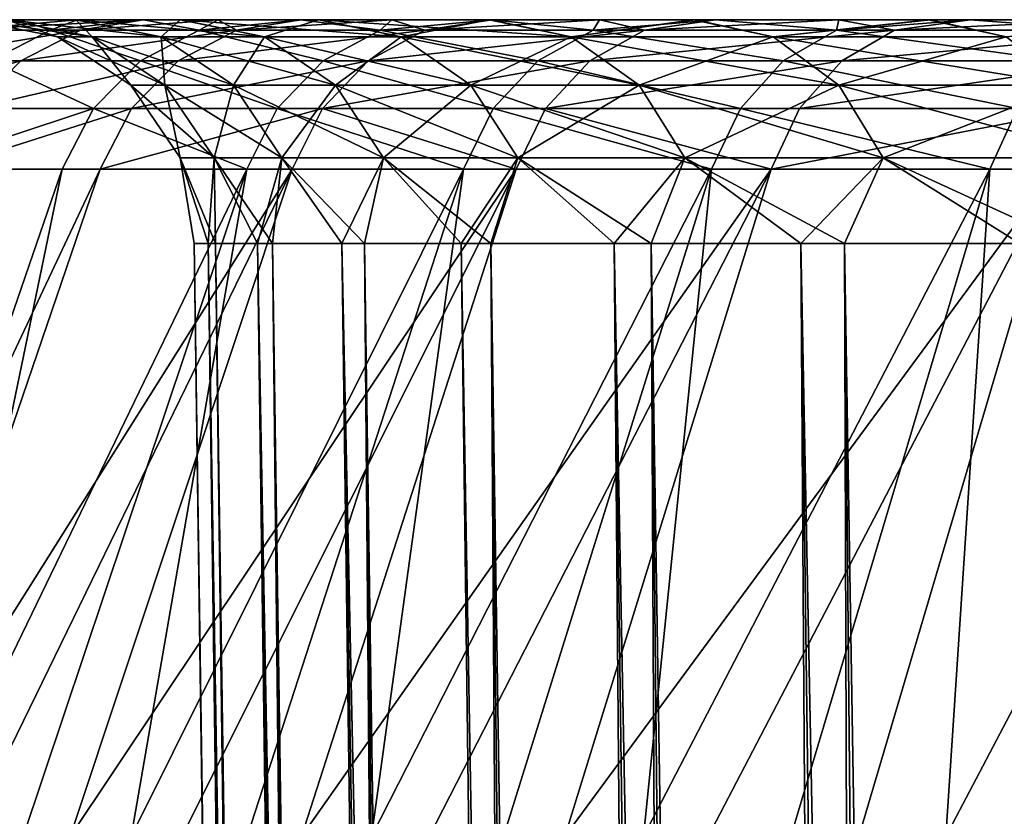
# Model space of a CAD drawing. Header units: millimetres. Extents: x -39.5 to 39.5, y -2 to 94.9.
# Tile 654 of 656: x -15.8 to -13.6, y 93.1 to 94.9. Entities that reach past the tile are written whole.
import ezdxf

# ---------------------------------------------------------------- set-up
doc = ezdxf.new("R2010")
doc.units = ezdxf.units.MM
doc.header["$LTSCALE"] = 65.185185
for name, color, linetype in [('15', 7, 'CONTINUOUS'), ('32', 7, 'CONTINUOUS'), ('35', 7, 'CONTINUOUS'), ('7', 7, 'CONTINUOUS'), ('8', 7, 'CONTINUOUS')]:
    doc.layers.add(name, color=color, linetype=linetype)

msp = doc.modelspace()

# ---------------------------------------------------------------- linework, layer by layer
at = {"layer": '15', "color": 7, "linetype": 'Continuous'}
for points in [[(-14.8896, 60.1972, -0.3046), (-14.8686, 60.1972, -0.8482), (-15.3677, 94.3969, 0.1165), (-14.8896, 60.1972, -0.3046)], [(-15.3677, 94.3969, 0.1165), (-14.8686, 60.1972, -0.8482), (-15.3369, 94.3969, -0.9793), (-15.3677, 94.3969, 0.1165)], [(-14.8908, 60.1972, 0.2393), (-14.8896, 60.1972, -0.3046), (-15.3677, 94.3969, 0.1165), (-14.8908, 60.1972, 0.2393)], [(-15.3203, 94.3969, 1.2119), (-14.8908, 60.1972, 0.2393), (-15.3677, 94.3969, 0.1165), (-15.3203, 94.3969, 1.2119)], [(-14.8277, 60.1972, -1.3906), (-14.767, 60.1972, -1.9311), (-15.3369, 94.3969, -0.9793), (-14.8277, 60.1972, -1.3906)], [(-15.3369, 94.3969, -0.9793), (-14.767, 60.1972, -1.9311), (-15.2281, 94.3969, -2.0702), (-15.3369, 94.3969, -0.9793)], [(-14.8686, 60.1972, -0.8482), (-14.8277, 60.1972, -1.3906), (-15.3369, 94.3969, -0.9793), (-14.8686, 60.1972, -0.8482)], [(-14.8721, 60.1972, 0.7829), (-14.8908, 60.1972, 0.2393), (-15.3203, 94.3969, 1.2119), (-14.8721, 60.1972, 0.7829)], [(-14.8336, 60.1972, 1.3255), (-14.8721, 60.1972, 0.7829), (-15.3203, 94.3969, 1.2119), (-14.8336, 60.1972, 1.3255)], [(-15.1949, 94.3969, 2.3009), (-14.8336, 60.1972, 1.3255), (-15.3203, 94.3969, 1.2119), (-15.1949, 94.3969, 2.3009)], [(-14.6867, 60.1972, -2.469), (-14.5867, 60.1972, -3.0035), (-15.2281, 94.3969, -2.0702), (-14.6867, 60.1972, -2.469)], [(-15.2281, 94.3969, -2.0702), (-14.5867, 60.1972, -3.0035), (-15.0418, 94.3969, -3.1502), (-15.2281, 94.3969, -2.0702)], [(-14.767, 60.1972, -1.9311), (-14.6867, 60.1972, -2.469), (-15.2281, 94.3969, -2.0702), (-14.767, 60.1972, -1.9311)], [(-14.7753, 60.1972, 1.8663), (-14.8336, 60.1972, 1.3255), (-15.1949, 94.3969, 2.3009), (-14.7753, 60.1972, 1.8663)], [(-14.6974, 60.1972, 2.4045), (-14.7753, 60.1972, 1.8663), (-15.1949, 94.3969, 2.3009), (-14.6974, 60.1972, 2.4045)], [(-14.9923, 94.3969, 3.3779), (-14.6974, 60.1972, 2.4045), (-15.1949, 94.3969, 2.3009), (-14.9923, 94.3969, 3.3779)], [(-14.4674, 60.1972, -3.5338), (-14.3288, 60.1972, -4.0594), (-15.0418, 94.3969, -3.1502), (-14.4674, 60.1972, -3.5338)], [(-15.0418, 94.3969, -3.1502), (-14.3288, 60.1972, -4.0594), (-14.7792, 94.3969, -4.2138), (-15.0418, 94.3969, -3.1502)], [(-14.5867, 60.1972, -3.0035), (-14.4674, 60.1972, -3.5338), (-15.0418, 94.3969, -3.1502), (-14.5867, 60.1972, -3.0035)], [(-14.5998, 60.1972, 2.9393), (-14.6974, 60.1972, 2.4045), (-14.9923, 94.3969, 3.3779), (-14.5998, 60.1972, 2.9393)], [(-14.4828, 60.1972, 3.4702), (-14.5998, 60.1972, 2.9393), (-14.9923, 94.3969, 3.3779), (-14.4828, 60.1972, 3.4702)], [(-14.7136, 94.3969, 4.4373), (-14.4828, 60.1972, 3.4702), (-14.9923, 94.3969, 3.3779), (-14.7136, 94.3969, 4.4373)], [(-14.3288, 60.1972, -4.0594), (-14.1711, 60.1972, -4.5796), (-14.7792, 94.3969, -4.2138), (-14.3288, 60.1972, -4.0594)], [(-14.7792, 94.3969, -4.2138), (-14.1711, 60.1972, -4.5796), (-14.4414, 94.3969, -5.2559), (-14.7792, 94.3969, -4.2138)], [(-14.3466, 60.1972, 3.9963), (-14.4828, 60.1972, 3.4702), (-14.7136, 94.3969, 4.4373), (-14.3466, 60.1972, 3.9963)], [(-14.1912, 60.1972, 4.517), (-14.3466, 60.1972, 3.9963), (-14.7136, 94.3969, 4.4373), (-14.1912, 60.1972, 4.517)], [(-14.3602, 94.3969, 5.4739), (-14.1912, 60.1972, 4.517), (-14.7136, 94.3969, 4.4373), (-14.3602, 94.3969, 5.4739)], [(-13.9946, 60.1972, -5.0936), (-13.7994, 60.1972, -5.601), (-14.4414, 94.3969, -5.2559), (-13.9946, 60.1972, -5.0936)], [(-14.4414, 94.3969, -5.2559), (-13.7994, 60.1972, -5.601), (-14.0303, 94.3969, -6.2714), (-14.4414, 94.3969, -5.2559)], [(-14.1711, 60.1972, -4.5796), (-13.9946, 60.1972, -5.0936), (-14.4414, 94.3969, -5.2559), (-14.1711, 60.1972, -4.5796)], [(-14.017, 60.1972, 5.0317), (-14.1912, 60.1972, 4.517), (-14.3602, 94.3969, 5.4739), (-14.017, 60.1972, 5.0317)], [(-13.8241, 60.1972, 5.5396), (-14.017, 60.1972, 5.0317), (-14.3602, 94.3969, 5.4739), (-13.8241, 60.1972, 5.5396)], [(-13.934, 94.3969, 6.4825), (-13.8241, 60.1972, 5.5396), (-14.3602, 94.3969, 5.4739), (-13.934, 94.3969, 6.4825)], [(-13.5858, 60.1972, -6.1008), (-13.3541, 60.1972, -6.5925), (-14.0303, 94.3969, -6.2714), (-13.5858, 60.1972, -6.1008)], [(-14.0303, 94.3969, -6.2714), (-13.3541, 60.1972, -6.5925), (-13.5479, 94.3969, -7.255), (-14.0303, 94.3969, -6.2714)], [(-13.7994, 60.1972, -5.601), (-13.5858, 60.1972, -6.1008), (-14.0303, 94.3969, -6.2714), (-13.7994, 60.1972, -5.601)], [(-13.6129, 60.1972, 6.0401), (-13.8241, 60.1972, 5.5396), (-13.934, 94.3969, 6.4825), (-13.6129, 60.1972, 6.0401)], [(-13.3836, 60.1972, 6.5325), (-13.6129, 60.1972, 6.0401), (-13.934, 94.3969, 6.4825), (-13.3836, 60.1972, 6.5325)], [(-13.4372, 94.3969, 7.458), (-13.3836, 60.1972, 6.5325), (-13.934, 94.3969, 6.4825), (-13.4372, 94.3969, 7.458)]]:
    msp.add_3dface(points, dxfattribs=at)
at = {"layer": '32', "color": 7, "linetype": 'Continuous'}
for points in [[(-15.7519, 94.89, 3.3489), (-15.859, 94.89, 2.7986), (-15.9391, 94.8669, 3.1862), (-15.7519, 94.89, 3.3489)], [(-15.6845, 94.8669, 4.2665), (-15.7519, 94.89, 3.3489), (-15.9391, 94.8669, 3.1862), (-15.6845, 94.8669, 4.2665)], [(-15.7522, 94.89, -3.3474), (-15.6255, 94.89, -3.8957), (-15.8889, 94.8669, -3.4277), (-15.7522, 94.89, -3.3474)], [(-15.6255, 94.89, -3.8957), (-15.4796, 94.89, -4.44), (-15.8889, 94.8669, -3.4277), (-15.6255, 94.89, -3.8957)], [(-15.8889, 94.8669, -3.4277), (-15.4796, 94.89, -4.44), (-15.6179, 94.8669, -4.504), (-15.8889, 94.8669, -3.4277)], [(-15.6251, 94.89, 3.897), (-15.7519, 94.89, 3.3489), (-15.6845, 94.8669, 4.2665), (-15.6251, 94.89, 3.897)], [(-15.4793, 94.89, 4.441), (-15.6251, 94.89, 3.897), (-15.6845, 94.8669, 4.2665), (-15.4793, 94.89, 4.441)], [(-15.3568, 94.8669, 5.3269), (-15.4793, 94.89, 4.441), (-15.6845, 94.8669, 4.2665), (-15.3568, 94.8669, 5.3269)], [(-15.4796, 94.89, -4.44), (-15.3152, 94.89, -4.9781), (-15.6179, 94.8669, -4.504), (-15.4796, 94.89, -4.44)], [(-15.6179, 94.8669, -4.504), (-15.3152, 94.89, -4.9781), (-15.2742, 94.8669, -5.5593), (-15.6179, 94.8669, -4.504)], [(-15.3149, 94.89, 4.9789), (-15.4793, 94.89, 4.441), (-15.3568, 94.8669, 5.3269), (-15.3149, 94.89, 4.9789)], [(-15.1326, 94.89, 5.5088), (-15.3149, 94.89, 4.9789), (-15.3568, 94.8669, 5.3269), (-15.1326, 94.89, 5.5088)], [(-14.9575, 94.8669, 6.3625), (-15.1326, 94.89, 5.5088), (-15.3568, 94.8669, 5.3269), (-14.9575, 94.8669, 6.3625)], [(-15.3152, 94.89, -4.9781), (-15.1327, 94.89, -5.5083), (-15.2742, 94.8669, -5.5593), (-15.3152, 94.89, -4.9781)], [(-15.1327, 94.89, -5.5083), (-14.9317, 94.89, -6.0317), (-15.2742, 94.8669, -5.5593), (-15.1327, 94.89, -5.5083)], [(-15.2742, 94.8669, -5.5593), (-14.9317, 94.89, -6.0317), (-14.8592, 94.8669, -6.5887), (-15.2742, 94.8669, -5.5593)], [(-14.9316, 94.89, 6.0319), (-15.1326, 94.89, 5.5088), (-14.9575, 94.8669, 6.3625), (-14.9316, 94.89, 6.0319)], [(-14.7117, 94.89, 6.5496), (-14.9316, 94.89, 6.0319), (-14.9575, 94.8669, 6.3625), (-14.7117, 94.89, 6.5496)], [(-14.4884, 94.8669, 7.3684), (-14.7117, 94.89, 6.5496), (-14.9575, 94.8669, 6.3625), (-14.4884, 94.8669, 7.3684)], [(-14.9317, 94.89, -6.0317), (-14.7117, 94.89, -6.5497), (-14.8592, 94.8669, -6.5887), (-14.9317, 94.89, -6.0317)], [(-14.7117, 94.89, -6.5497), (-14.4736, 94.89, -7.0603), (-14.8592, 94.8669, -6.5887), (-14.7117, 94.89, -6.5497)], [(-14.8592, 94.8669, -6.5887), (-14.4736, 94.89, -7.0603), (-14.3749, 94.8669, -7.5874), (-14.8592, 94.8669, -6.5887)], [(-14.4738, 94.89, 7.0599), (-14.7117, 94.89, 6.5496), (-14.4884, 94.8669, 7.3684), (-14.4738, 94.89, 7.0599)], [(-14.2186, 94.89, 7.5611), (-14.4738, 94.89, 7.0599), (-14.4884, 94.8669, 7.3684), (-14.2186, 94.89, 7.5611)], [(-13.9518, 94.8669, 8.3399), (-14.2186, 94.89, 7.5611), (-14.4884, 94.8669, 7.3684), (-13.9518, 94.8669, 8.3399)], [(-14.4736, 94.89, -7.0603), (-14.2182, 94.89, -7.5618), (-14.3749, 94.8669, -7.5874), (-14.4736, 94.89, -7.0603)], [(-14.2182, 94.89, -7.5618), (-13.9464, 94.89, -8.0524), (-14.3749, 94.8669, -7.5874), (-14.2182, 94.89, -7.5618)], [(-14.3749, 94.8669, -7.5874), (-13.9464, 94.89, -8.0524), (-13.8236, 94.8669, -8.5507), (-14.3749, 94.8669, -7.5874)], [(-13.9469, 94.89, 8.0513), (-14.2186, 94.89, 7.5611), (-13.9518, 94.8669, 8.3399), (-13.9469, 94.89, 8.0513)], [(-13.6581, 94.89, 8.5319), (-13.9469, 94.89, 8.0513), (-13.9518, 94.8669, 8.3399), (-13.6581, 94.89, 8.5319)], [(-13.3501, 94.8669, 9.2726), (-13.6581, 94.89, 8.5319), (-13.9518, 94.8669, 8.3399), (-13.3501, 94.8669, 9.2726)], [(-13.9464, 94.89, -8.0524), (-13.6573, 94.89, -8.5331), (-13.8236, 94.8669, -8.5507), (-13.9464, 94.89, -8.0524)], [(-13.6573, 94.89, -8.5331), (-13.3505, 94.89, -9.0052), (-13.8236, 94.8669, -8.5507), (-13.6573, 94.89, -8.5331)], [(-13.8236, 94.8669, -8.5507), (-13.3505, 94.89, -9.0052), (-13.2079, 94.8669, -9.4741), (-13.8236, 94.8669, -8.5507)], [(-13.3515, 94.89, 9.0038), (-13.6581, 94.89, 8.5319), (-13.3501, 94.8669, 9.2726), (-13.3515, 94.89, 9.0038)], [(-15.8889, 94.8669, -3.4277), (-15.6179, 94.8669, -4.504), (-16.0224, 94.7995, -3.4565), (-15.8889, 94.8669, -3.4277)], [(-16.0224, 94.7995, -3.4565), (-15.6179, 94.8669, -4.504), (-15.7492, 94.7995, -4.5419), (-16.0224, 94.7995, -3.4565)], [(-15.6845, 94.8669, 4.2665), (-15.9391, 94.8669, 3.1862), (-15.8163, 94.7995, 4.3023), (-15.6845, 94.8669, 4.2665)], [(-15.4858, 94.7995, 5.3717), (-15.6845, 94.8669, 4.2665), (-15.8163, 94.7995, 4.3023), (-15.4858, 94.7995, 5.3717)], [(-15.6179, 94.8669, -4.504), (-15.2742, 94.8669, -5.5593), (-15.7492, 94.7995, -4.5419), (-15.6179, 94.8669, -4.504)], [(-15.7492, 94.7995, -4.5419), (-15.2742, 94.8669, -5.5593), (-15.4025, 94.7995, -5.606), (-15.7492, 94.7995, -4.5419)], [(-15.3568, 94.8669, 5.3269), (-15.6845, 94.8669, 4.2665), (-15.4858, 94.7995, 5.3717), (-15.3568, 94.8669, 5.3269)], [(-15.0831, 94.7995, 6.4159), (-15.3568, 94.8669, 5.3269), (-15.4858, 94.7995, 5.3717), (-15.0831, 94.7995, 6.4159)], [(-15.2742, 94.8669, -5.5593), (-14.8592, 94.8669, -6.5887), (-15.4025, 94.7995, -5.606), (-15.2742, 94.8669, -5.5593)], [(-15.4025, 94.7995, -5.606), (-14.8592, 94.8669, -6.5887), (-14.984, 94.7995, -6.6441), (-15.4025, 94.7995, -5.606)], [(-14.9575, 94.8669, 6.3625), (-15.3568, 94.8669, 5.3269), (-15.0831, 94.7995, 6.4159), (-14.9575, 94.8669, 6.3625)], [(-14.6101, 94.7995, 7.4303), (-14.9575, 94.8669, 6.3625), (-15.0831, 94.7995, 6.4159), (-14.6101, 94.7995, 7.4303)], [(-14.8592, 94.8669, -6.5887), (-14.3749, 94.8669, -7.5874), (-14.984, 94.7995, -6.6441), (-14.8592, 94.8669, -6.5887)], [(-14.984, 94.7995, -6.6441), (-14.3749, 94.8669, -7.5874), (-14.4957, 94.7995, -7.6511), (-14.984, 94.7995, -6.6441)], [(-14.4884, 94.8669, 7.3684), (-14.9575, 94.8669, 6.3625), (-14.6101, 94.7995, 7.4303), (-14.4884, 94.8669, 7.3684)], [(-14.069, 94.7995, 8.41), (-14.4884, 94.8669, 7.3684), (-14.6101, 94.7995, 7.4303), (-14.069, 94.7995, 8.41)], [(-14.3749, 94.8669, -7.5874), (-13.8236, 94.8669, -8.5507), (-14.4957, 94.7995, -7.6511), (-14.3749, 94.8669, -7.5874)], [(-14.4957, 94.7995, -7.6511), (-13.8236, 94.8669, -8.5507), (-13.9398, 94.7995, -8.6225), (-14.4957, 94.7995, -7.6511)], [(-13.9518, 94.8669, 8.3399), (-14.4884, 94.8669, 7.3684), (-14.069, 94.7995, 8.41), (-13.9518, 94.8669, 8.3399)], [(-13.4623, 94.7995, 9.3505), (-13.9518, 94.8669, 8.3399), (-14.069, 94.7995, 8.41), (-13.4623, 94.7995, 9.3505)], [(-13.3501, 94.8669, 9.2726), (-13.9518, 94.8669, 8.3399), (-13.4623, 94.7995, 9.3505), (-13.3501, 94.8669, 9.2726)], [(-13.8236, 94.8669, -8.5507), (-13.2079, 94.8669, -9.4741), (-13.9398, 94.7995, -8.6225), (-13.8236, 94.8669, -8.5507)], [(-13.9398, 94.7995, -8.6225), (-13.2079, 94.8669, -9.4741), (-13.3188, 94.7995, -9.5537), (-13.9398, 94.7995, -8.6225)], [(-16.0224, 94.7995, -3.4565), (-15.7492, 94.7995, -4.5419), (-16.1299, 94.6941, -3.4797), (-16.0224, 94.7995, -3.4565)], [(-16.1299, 94.6941, -3.4797), (-15.7492, 94.7995, -4.5419), (-15.8548, 94.6941, -4.5723), (-16.1299, 94.6941, -3.4797)], [(-15.5897, 94.6941, 5.4077), (-15.8163, 94.7995, 4.3023), (-15.9224, 94.6941, 4.3312), (-15.5897, 94.6941, 5.4077)], [(-15.7492, 94.7995, -4.5419), (-15.4025, 94.7995, -5.606), (-15.8548, 94.6941, -4.5723), (-15.7492, 94.7995, -4.5419)], [(-15.8548, 94.6941, -4.5723), (-15.4025, 94.7995, -5.606), (-15.5058, 94.6941, -5.6437), (-15.8548, 94.6941, -4.5723)], [(-15.4858, 94.7995, 5.3717), (-15.8163, 94.7995, 4.3023), (-15.5897, 94.6941, 5.4077), (-15.4858, 94.7995, 5.3717)], [(-15.1843, 94.6941, 6.459), (-15.4858, 94.7995, 5.3717), (-15.5897, 94.6941, 5.4077), (-15.1843, 94.6941, 6.459)], [(-15.4025, 94.7995, -5.606), (-14.984, 94.7995, -6.6441), (-15.5058, 94.6941, -5.6437), (-15.4025, 94.7995, -5.606)], [(-15.5058, 94.6941, -5.6437), (-14.984, 94.7995, -6.6441), (-15.0845, 94.6941, -6.6887), (-15.5058, 94.6941, -5.6437)], [(-15.0831, 94.7995, 6.4159), (-15.4858, 94.7995, 5.3717), (-15.1843, 94.6941, 6.459), (-15.0831, 94.7995, 6.4159)], [(-14.7081, 94.6941, 7.4801), (-15.0831, 94.7995, 6.4159), (-15.1843, 94.6941, 6.459), (-14.7081, 94.6941, 7.4801)], [(-14.984, 94.7995, -6.6441), (-14.4957, 94.7995, -7.6511), (-15.0845, 94.6941, -6.6887), (-14.984, 94.7995, -6.6441)], [(-15.0845, 94.6941, -6.6887), (-14.4957, 94.7995, -7.6511), (-14.5929, 94.6941, -7.7025), (-15.0845, 94.6941, -6.6887)], [(-14.6101, 94.7995, 7.4303), (-15.0831, 94.7995, 6.4159), (-14.7081, 94.6941, 7.4801), (-14.6101, 94.7995, 7.4303)], [(-14.1634, 94.6941, 8.4664), (-14.6101, 94.7995, 7.4303), (-14.7081, 94.6941, 7.4801), (-14.1634, 94.6941, 8.4664)], [(-14.069, 94.7995, 8.41), (-14.6101, 94.7995, 7.4303), (-14.1634, 94.6941, 8.4664), (-14.069, 94.7995, 8.41)], [(-14.4957, 94.7995, -7.6511), (-13.9398, 94.7995, -8.6225), (-14.5929, 94.6941, -7.7025), (-14.4957, 94.7995, -7.6511)], [(-14.5929, 94.6941, -7.7025), (-13.9398, 94.7995, -8.6225), (-14.0333, 94.6941, -8.6804), (-14.5929, 94.6941, -7.7025)], [(-13.5526, 94.6941, 9.4132), (-14.069, 94.7995, 8.41), (-14.1634, 94.6941, 8.4664), (-13.5526, 94.6941, 9.4132)], [(-13.4623, 94.7995, 9.3505), (-14.069, 94.7995, 8.41), (-13.5526, 94.6941, 9.4132), (-13.4623, 94.7995, 9.3505)], [(-13.9398, 94.7995, -8.6225), (-13.3188, 94.7995, -9.5537), (-14.0333, 94.6941, -8.6804), (-13.9398, 94.7995, -8.6225)], [(-14.0333, 94.6941, -8.6804), (-13.3188, 94.7995, -9.5537), (-13.4082, 94.6941, -9.6178), (-14.0333, 94.6941, -8.6804)], [(-15.9925, 94.561, 4.3515), (-15.6585, 94.561, 5.432), (-15.5897, 94.6941, 5.4077), (-15.9925, 94.561, 4.3515)], [(-15.9925, 94.561, 4.3515), (-15.5897, 94.6941, 5.4077), (-15.9224, 94.6941, 4.3312), (-15.9925, 94.561, 4.3515)], [(-15.5744, 94.561, -5.6686), (-15.9249, 94.561, -4.5928), (-15.5058, 94.6941, -5.6437), (-15.5744, 94.561, -5.6686)], [(-15.9249, 94.561, -4.5928), (-15.8548, 94.6941, -4.5723), (-15.5058, 94.6941, -5.6437), (-15.9249, 94.561, -4.5928)], [(-15.6585, 94.561, 5.432), (-15.2516, 94.561, 6.4871), (-15.5897, 94.6941, 5.4077), (-15.6585, 94.561, 5.432)], [(-15.2516, 94.561, 6.4871), (-15.1843, 94.6941, 6.459), (-15.5897, 94.6941, 5.4077), (-15.2516, 94.561, 6.4871)], [(-15.1513, 94.561, -6.7181), (-15.5744, 94.561, -5.6686), (-15.0845, 94.6941, -6.6887), (-15.1513, 94.561, -6.7181)], [(-15.5744, 94.561, -5.6686), (-15.5058, 94.6941, -5.6437), (-15.0845, 94.6941, -6.6887), (-15.5744, 94.561, -5.6686)], [(-15.2516, 94.561, 6.4871), (-14.7738, 94.561, 7.512), (-15.1843, 94.6941, 6.459), (-15.2516, 94.561, 6.4871)], [(-14.7738, 94.561, 7.512), (-14.7081, 94.6941, 7.4801), (-15.1843, 94.6941, 6.459), (-14.7738, 94.561, 7.512)], [(-14.6576, 94.561, -7.7362), (-15.1513, 94.561, -6.7181), (-15.0845, 94.6941, -6.6887), (-14.6576, 94.561, -7.7362)], [(-14.6576, 94.561, -7.7362), (-15.0845, 94.6941, -6.6887), (-14.5929, 94.6941, -7.7025), (-14.6576, 94.561, -7.7362)], [(-14.7738, 94.561, 7.512), (-14.227, 94.561, 8.5022), (-14.7081, 94.6941, 7.4801), (-14.7738, 94.561, 7.512)], [(-14.227, 94.561, 8.5022), (-14.1634, 94.6941, 8.4664), (-14.7081, 94.6941, 7.4801), (-14.227, 94.561, 8.5022)], [(-14.0954, 94.561, -8.7186), (-14.6576, 94.561, -7.7362), (-14.5929, 94.6941, -7.7025), (-14.0954, 94.561, -8.7186)], [(-14.0954, 94.561, -8.7186), (-14.5929, 94.6941, -7.7025), (-14.0333, 94.6941, -8.6804), (-14.0954, 94.561, -8.7186)], [(-14.227, 94.561, 8.5022), (-13.6137, 94.561, 9.4532), (-14.1634, 94.6941, 8.4664), (-14.227, 94.561, 8.5022)], [(-13.6137, 94.561, 9.4532), (-13.5526, 94.6941, 9.4132), (-14.1634, 94.6941, 8.4664), (-13.6137, 94.561, 9.4532)], [(-13.4673, 94.561, -9.6606), (-14.0954, 94.561, -8.7186), (-13.4082, 94.6941, -9.6178), (-13.4673, 94.561, -9.6606)], [(-14.0954, 94.561, -8.7186), (-14.0333, 94.6941, -8.6804), (-13.4082, 94.6941, -9.6178), (-14.0954, 94.561, -8.7186)], [(-13.6137, 94.561, 9.4532), (-12.9368, 94.561, 10.3603), (-13.5526, 94.6941, 9.4132), (-13.6137, 94.561, 9.4532)]]:
    msp.add_3dface(points, dxfattribs=at)
at = {"layer": '35', "color": 7, "linetype": 'Continuous'}
for points in [[(-15.8582, 94.89, -0.5566), (-15.8585, 94.89, 0.5477), (-15.6688, 94.8526, -0.5472), (-15.8582, 94.89, -0.5566)], [(-15.8585, 94.89, 0.5477), (-15.7813, 94.89, 1.654), (-15.6688, 94.8526, 0.5472), (-15.8585, 94.89, 0.5477)], [(-15.6688, 94.8526, -0.5472), (-15.8585, 94.89, 0.5477), (-15.6688, 94.8526, 0.5472), (-15.6688, 94.8526, -0.5472)], [(-15.7804, 94.89, -1.6628), (-15.8582, 94.89, -0.5566), (-15.5925, 94.8526, -1.6388), (-15.7804, 94.89, -1.6628)], [(-15.5925, 94.8526, -1.6388), (-15.8582, 94.89, -0.5566), (-15.6688, 94.8526, -0.5472), (-15.5925, 94.8526, -1.6388)], [(-15.7813, 94.89, 1.654), (-15.6281, 94.89, 2.7494), (-15.5925, 94.8526, 1.6388), (-15.7813, 94.89, 1.654)], [(-15.6688, 94.8526, 0.5472), (-15.7813, 94.89, 1.654), (-15.5925, 94.8526, 1.6388), (-15.6688, 94.8526, 0.5472)], [(-15.6266, 94.89, -2.7581), (-15.7804, 94.89, -1.6628), (-15.4402, 94.8526, -2.7225), (-15.6266, 94.89, -2.7581)], [(-15.4402, 94.8526, -2.7225), (-15.7804, 94.89, -1.6628), (-15.5925, 94.8526, -1.6388), (-15.4402, 94.8526, -2.7225)], [(-15.6281, 94.89, 2.7494), (-15.3984, 94.89, 3.8309), (-15.4402, 94.8526, 2.7225), (-15.6281, 94.89, 2.7494)], [(-15.5925, 94.8526, 1.6388), (-15.6281, 94.89, 2.7494), (-15.4402, 94.8526, 2.7225), (-15.5925, 94.8526, 1.6388)], [(-15.3963, 94.89, -3.8395), (-15.6266, 94.89, -2.7581), (-15.2127, 94.8526, -3.7929), (-15.3963, 94.89, -3.8395)], [(-15.2127, 94.8526, -3.7929), (-15.6266, 94.89, -2.7581), (-15.4402, 94.8526, -2.7225), (-15.2127, 94.8526, -3.7929)], [(-15.4402, 94.8526, 2.7225), (-15.3984, 94.89, 3.8309), (-15.2127, 94.8526, 3.7929), (-15.4402, 94.8526, 2.7225)], [(-15.3984, 94.89, 3.8309), (-15.0937, 94.89, 4.8962), (-15.2127, 94.8526, 3.7929), (-15.3984, 94.89, 3.8309)], [(-15.0909, 94.89, -4.9047), (-15.3963, 94.89, -3.8395), (-14.911, 94.8526, -4.8449), (-15.0909, 94.89, -4.9047)], [(-14.911, 94.8526, -4.8449), (-15.3963, 94.89, -3.8395), (-15.2127, 94.8526, -3.7929), (-14.911, 94.8526, -4.8449)], [(-15.2127, 94.8526, 3.7929), (-15.0937, 94.89, 4.8962), (-14.911, 94.8526, 4.8449), (-15.2127, 94.8526, 3.7929)], [(-15.0937, 94.89, 4.8962), (-14.7171, 94.89, 5.933), (-14.911, 94.8526, 4.8449), (-15.0937, 94.89, 4.8962)], [(-14.7136, 94.89, -5.9417), (-15.0909, 94.89, -4.9047), (-14.5367, 94.8526, -5.8732), (-14.7136, 94.89, -5.9417)], [(-14.5367, 94.8526, -5.8732), (-15.0909, 94.89, -4.9047), (-14.911, 94.8526, -4.8449), (-14.5367, 94.8526, -5.8732)], [(-14.911, 94.8526, 4.8449), (-14.7171, 94.89, 5.933), (-14.5367, 94.8526, 5.8732), (-14.911, 94.8526, 4.8449)], [(-14.7171, 94.89, 5.933), (-14.2673, 94.89, 6.9449), (-14.5367, 94.8526, 5.8732), (-14.7171, 94.89, 5.933)], [(-14.2629, 94.89, -6.954), (-14.7136, 94.89, -5.9417), (-14.5367, 94.8526, -5.8732), (-14.2629, 94.89, -6.954)], [(-14.0916, 94.8526, -6.8729), (-14.2629, 94.89, -6.954), (-14.5367, 94.8526, -5.8732), (-14.0916, 94.8526, -6.8729)], [(-14.5367, 94.8526, 5.8732), (-14.2673, 94.89, 6.9449), (-14.0916, 94.8526, 6.8729), (-14.5367, 94.8526, 5.8732)], [(-14.2673, 94.89, 6.9449), (-13.7497, 94.89, 7.9209), (-14.0916, 94.8526, 6.8729), (-14.2673, 94.89, 6.9449)], [(-13.7442, 94.89, -7.9305), (-14.2629, 94.89, -6.954), (-14.0916, 94.8526, -6.8729), (-13.7442, 94.89, -7.9305)], [(-13.5779, 94.8526, -7.8392), (-13.7442, 94.89, -7.9305), (-14.0916, 94.8526, -6.8729), (-13.5779, 94.8526, -7.8392)], [(-14.0916, 94.8526, 6.8729), (-13.7497, 94.89, 7.9209), (-13.5779, 94.8526, 7.8392), (-14.0916, 94.8526, 6.8729)], [(-13.7497, 94.89, 7.9209), (-13.1652, 94.89, 8.8582), (-13.5779, 94.8526, 7.8392), (-13.7497, 94.89, 7.9209)], [(-13.1581, 94.89, -8.8685), (-13.7442, 94.89, -7.9305), (-13.5779, 94.8526, -7.8392), (-13.1581, 94.89, -8.8685)], [(-15.5925, 94.8526, -1.6388), (-15.6688, 94.8526, -0.5472), (-15.4319, 94.7459, -1.622), (-15.5925, 94.8526, -1.6388)], [(-15.6688, 94.8526, -0.5472), (-15.6688, 94.8526, 0.5472), (-15.5074, 94.7459, -0.5415), (-15.6688, 94.8526, -0.5472)], [(-15.4319, 94.7459, -1.622), (-15.6688, 94.8526, -0.5472), (-15.5074, 94.7459, -0.5415), (-15.4319, 94.7459, -1.622)], [(-15.6688, 94.8526, 0.5472), (-15.5925, 94.8526, 1.6388), (-15.5074, 94.7459, 0.5415), (-15.6688, 94.8526, 0.5472)], [(-15.5074, 94.7459, -0.5415), (-15.6688, 94.8526, 0.5472), (-15.5074, 94.7459, 0.5415), (-15.5074, 94.7459, -0.5415)], [(-15.4402, 94.8526, -2.7225), (-15.5925, 94.8526, -1.6388), (-15.2811, 94.7459, -2.6945), (-15.4402, 94.8526, -2.7225)], [(-15.2811, 94.7459, -2.6945), (-15.5925, 94.8526, -1.6388), (-15.4319, 94.7459, -1.622), (-15.2811, 94.7459, -2.6945)], [(-15.5925, 94.8526, 1.6388), (-15.4402, 94.8526, 2.7225), (-15.4319, 94.7459, 1.622), (-15.5925, 94.8526, 1.6388)], [(-15.5074, 94.7459, 0.5415), (-15.5925, 94.8526, 1.6388), (-15.4319, 94.7459, 1.622), (-15.5074, 94.7459, 0.5415)], [(-15.2127, 94.8526, -3.7929), (-15.4402, 94.8526, -2.7225), (-15.056, 94.7459, -3.7539), (-15.2127, 94.8526, -3.7929)], [(-15.056, 94.7459, -3.7539), (-15.4402, 94.8526, -2.7225), (-15.2811, 94.7459, -2.6945), (-15.056, 94.7459, -3.7539)], [(-15.4402, 94.8526, 2.7225), (-15.2127, 94.8526, 3.7929), (-15.2811, 94.7459, 2.6945), (-15.4402, 94.8526, 2.7225)], [(-15.4319, 94.7459, 1.622), (-15.4402, 94.8526, 2.7225), (-15.2811, 94.7459, 2.6945), (-15.4319, 94.7459, 1.622)], [(-15.2811, 94.7459, 2.6945), (-15.2127, 94.8526, 3.7929), (-15.056, 94.7459, 3.7539), (-15.2811, 94.7459, 2.6945)], [(-14.911, 94.8526, -4.8449), (-15.2127, 94.8526, -3.7929), (-14.7574, 94.7459, -4.795), (-14.911, 94.8526, -4.8449)], [(-14.7574, 94.7459, -4.795), (-15.2127, 94.8526, -3.7929), (-15.056, 94.7459, -3.7539), (-14.7574, 94.7459, -4.795)], [(-15.2127, 94.8526, 3.7929), (-14.911, 94.8526, 4.8449), (-15.056, 94.7459, 3.7539), (-15.2127, 94.8526, 3.7929)], [(-15.056, 94.7459, 3.7539), (-14.911, 94.8526, 4.8449), (-14.7574, 94.7459, 4.795), (-15.056, 94.7459, 3.7539)], [(-14.5367, 94.8526, -5.8732), (-14.911, 94.8526, -4.8449), (-14.387, 94.7459, -5.8127), (-14.5367, 94.8526, -5.8732)], [(-14.387, 94.7459, -5.8127), (-14.911, 94.8526, -4.8449), (-14.7574, 94.7459, -4.795), (-14.387, 94.7459, -5.8127)], [(-14.911, 94.8526, 4.8449), (-14.5367, 94.8526, 5.8732), (-14.7574, 94.7459, 4.795), (-14.911, 94.8526, 4.8449)], [(-14.7574, 94.7459, 4.795), (-14.5367, 94.8526, 5.8732), (-14.387, 94.7459, 5.8127), (-14.7574, 94.7459, 4.795)], [(-14.0916, 94.8526, -6.8729), (-14.5367, 94.8526, -5.8732), (-13.9465, 94.7459, -6.8022), (-14.0916, 94.8526, -6.8729)], [(-13.9465, 94.7459, -6.8022), (-14.5367, 94.8526, -5.8732), (-14.387, 94.7459, -5.8127), (-13.9465, 94.7459, -6.8022)], [(-14.5367, 94.8526, 5.8732), (-14.0916, 94.8526, 6.8729), (-14.387, 94.7459, 5.8127), (-14.5367, 94.8526, 5.8732)], [(-14.387, 94.7459, 5.8127), (-14.0916, 94.8526, 6.8729), (-13.9465, 94.7459, 6.8022), (-14.387, 94.7459, 5.8127)], [(-13.5779, 94.8526, -7.8392), (-14.0916, 94.8526, -6.8729), (-13.438, 94.7459, -7.7584), (-13.5779, 94.8526, -7.8392)], [(-13.438, 94.7459, -7.7584), (-14.0916, 94.8526, -6.8729), (-13.9465, 94.7459, -6.8022), (-13.438, 94.7459, -7.7584)], [(-14.0916, 94.8526, 6.8729), (-13.5779, 94.8526, 7.8392), (-13.9465, 94.7459, 6.8022), (-14.0916, 94.8526, 6.8729)], [(-13.9465, 94.7459, 6.8022), (-13.5779, 94.8526, 7.8392), (-13.438, 94.7459, 7.7584), (-13.9465, 94.7459, 6.8022)], [(-15.4319, 94.7459, -1.622), (-15.5074, 94.7459, -0.5415), (-15.3236, 94.5858, -1.6106), (-15.4319, 94.7459, -1.622)], [(-15.5074, 94.7459, -0.5415), (-15.5074, 94.7459, 0.5415), (-15.3986, 94.5858, -0.5377), (-15.5074, 94.7459, -0.5415)], [(-15.3236, 94.5858, -1.6106), (-15.5074, 94.7459, -0.5415), (-15.3986, 94.5858, -0.5377), (-15.3236, 94.5858, -1.6106)], [(-15.5074, 94.7459, 0.5415), (-15.4319, 94.7459, 1.622), (-15.3986, 94.5858, 0.5377), (-15.5074, 94.7459, 0.5415)], [(-15.3986, 94.5858, -0.5377), (-15.5074, 94.7459, 0.5415), (-15.3986, 94.5858, 0.5377), (-15.3986, 94.5858, -0.5377)], [(-15.2811, 94.7459, -2.6945), (-15.4319, 94.7459, -1.622), (-15.1739, 94.5858, -2.6756), (-15.2811, 94.7459, -2.6945)], [(-15.1739, 94.5858, -2.6756), (-15.4319, 94.7459, -1.622), (-15.3236, 94.5858, -1.6106), (-15.1739, 94.5858, -2.6756)], [(-15.4319, 94.7459, 1.622), (-15.2811, 94.7459, 2.6945), (-15.3236, 94.5858, 1.6106), (-15.4319, 94.7459, 1.622)], [(-15.3986, 94.5858, 0.5377), (-15.4319, 94.7459, 1.622), (-15.3236, 94.5858, 1.6106), (-15.3986, 94.5858, 0.5377)], [(-15.3236, 94.5858, 1.6106), (-15.2811, 94.7459, 2.6945), (-15.1739, 94.5858, 2.6756), (-15.3236, 94.5858, 1.6106)], [(-15.056, 94.7459, -3.7539), (-15.2811, 94.7459, -2.6945), (-14.9503, 94.5858, -3.7275), (-15.056, 94.7459, -3.7539)], [(-14.9503, 94.5858, -3.7275), (-15.2811, 94.7459, -2.6945), (-15.1739, 94.5858, -2.6756), (-14.9503, 94.5858, -3.7275)], [(-15.2811, 94.7459, 2.6945), (-15.056, 94.7459, 3.7539), (-15.1739, 94.5858, 2.6756), (-15.2811, 94.7459, 2.6945)], [(-15.1739, 94.5858, 2.6756), (-15.056, 94.7459, 3.7539), (-14.9503, 94.5858, 3.7275), (-15.1739, 94.5858, 2.6756)], [(-14.7574, 94.7459, -4.795), (-15.056, 94.7459, -3.7539), (-14.6539, 94.5858, -4.7613), (-14.7574, 94.7459, -4.795)], [(-14.6539, 94.5858, -4.7613), (-15.056, 94.7459, -3.7539), (-14.9503, 94.5858, -3.7275), (-14.6539, 94.5858, -4.7613)], [(-15.056, 94.7459, 3.7539), (-14.7574, 94.7459, 4.795), (-14.9503, 94.5858, 3.7275), (-15.056, 94.7459, 3.7539)], [(-14.9503, 94.5858, 3.7275), (-14.7574, 94.7459, 4.795), (-14.6539, 94.5858, 4.7613), (-14.9503, 94.5858, 3.7275)], [(-14.387, 94.7459, -5.8127), (-14.7574, 94.7459, -4.795), (-14.2861, 94.5858, -5.7719), (-14.387, 94.7459, -5.8127)], [(-14.2861, 94.5858, -5.7719), (-14.7574, 94.7459, -4.795), (-14.6539, 94.5858, -4.7613), (-14.2861, 94.5858, -5.7719)], [(-14.7574, 94.7459, 4.795), (-14.387, 94.7459, 5.8127), (-14.6539, 94.5858, 4.7613), (-14.7574, 94.7459, 4.795)], [(-14.6539, 94.5858, 4.7613), (-14.387, 94.7459, 5.8127), (-14.2861, 94.5858, 5.7719), (-14.6539, 94.5858, 4.7613)], [(-13.9465, 94.7459, -6.8022), (-14.387, 94.7459, -5.8127), (-13.8486, 94.5858, -6.7544), (-13.9465, 94.7459, -6.8022)], [(-13.8486, 94.5858, -6.7544), (-14.387, 94.7459, -5.8127), (-14.2861, 94.5858, -5.7719), (-13.8486, 94.5858, -6.7544)], [(-14.387, 94.7459, 5.8127), (-13.9465, 94.7459, 6.8022), (-14.2861, 94.5858, 5.7719), (-14.387, 94.7459, 5.8127)], [(-14.2861, 94.5858, 5.7719), (-13.9465, 94.7459, 6.8022), (-13.8486, 94.5858, 6.7544), (-14.2861, 94.5858, 5.7719)], [(-13.438, 94.7459, -7.7584), (-13.9465, 94.7459, -6.8022), (-13.3437, 94.5858, -7.704), (-13.438, 94.7459, -7.7584)], [(-13.3437, 94.5858, -7.704), (-13.9465, 94.7459, -6.8022), (-13.8486, 94.5858, -6.7544), (-13.3437, 94.5858, -7.704)], [(-13.9465, 94.7459, 6.8022), (-13.438, 94.7459, 7.7584), (-13.8486, 94.5858, 6.7544), (-13.9465, 94.7459, 6.8022)], [(-13.8486, 94.5858, 6.7544), (-13.438, 94.7459, 7.7584), (-13.3437, 94.5858, 7.704), (-13.8486, 94.5858, 6.7544)], [(-15.3203, 94.3969, 1.2119), (-15.3677, 94.3969, 0.1165), (-15.3986, 94.5858, 0.5377), (-15.3203, 94.3969, 1.2119)], [(-15.3203, 94.3969, 1.2119), (-15.3986, 94.5858, 0.5377), (-15.3236, 94.5858, 1.6106), (-15.3203, 94.3969, 1.2119)], [(-15.3677, 94.3969, 0.1165), (-15.3369, 94.3969, -0.9793), (-15.3986, 94.5858, -0.5377), (-15.3677, 94.3969, 0.1165)], [(-15.3677, 94.3969, 0.1165), (-15.3986, 94.5858, -0.5377), (-15.3986, 94.5858, 0.5377), (-15.3677, 94.3969, 0.1165)], [(-15.3369, 94.3969, -0.9793), (-15.3236, 94.5858, -1.6106), (-15.3986, 94.5858, -0.5377), (-15.3369, 94.3969, -0.9793)], [(-15.3369, 94.3969, -0.9793), (-15.2281, 94.3969, -2.0702), (-15.3236, 94.5858, -1.6106), (-15.3369, 94.3969, -0.9793)], [(-15.1949, 94.3969, 2.3009), (-15.3203, 94.3969, 1.2119), (-15.3236, 94.5858, 1.6106), (-15.1949, 94.3969, 2.3009)], [(-15.1949, 94.3969, 2.3009), (-15.3236, 94.5858, 1.6106), (-15.1739, 94.5858, 2.6756), (-15.1949, 94.3969, 2.3009)], [(-15.2281, 94.3969, -2.0702), (-15.1739, 94.5858, -2.6756), (-15.3236, 94.5858, -1.6106), (-15.2281, 94.3969, -2.0702)], [(-15.2281, 94.3969, -2.0702), (-15.0418, 94.3969, -3.1502), (-15.1739, 94.5858, -2.6756), (-15.2281, 94.3969, -2.0702)], [(-14.9923, 94.3969, 3.3779), (-15.1949, 94.3969, 2.3009), (-15.1739, 94.5858, 2.6756), (-14.9923, 94.3969, 3.3779)], [(-14.9923, 94.3969, 3.3779), (-15.1739, 94.5858, 2.6756), (-14.9503, 94.5858, 3.7275), (-14.9923, 94.3969, 3.3779)], [(-15.0418, 94.3969, -3.1502), (-14.9503, 94.5858, -3.7275), (-15.1739, 94.5858, -2.6756), (-15.0418, 94.3969, -3.1502)], [(-15.0418, 94.3969, -3.1502), (-14.7792, 94.3969, -4.2138), (-14.9503, 94.5858, -3.7275), (-15.0418, 94.3969, -3.1502)], [(-14.7136, 94.3969, 4.4373), (-14.9923, 94.3969, 3.3779), (-14.9503, 94.5858, 3.7275), (-14.7136, 94.3969, 4.4373)], [(-14.7136, 94.3969, 4.4373), (-14.9503, 94.5858, 3.7275), (-14.6539, 94.5858, 4.7613), (-14.7136, 94.3969, 4.4373)], [(-14.7792, 94.3969, -4.2138), (-14.6539, 94.5858, -4.7613), (-14.9503, 94.5858, -3.7275), (-14.7792, 94.3969, -4.2138)], [(-14.7792, 94.3969, -4.2138), (-14.4414, 94.3969, -5.2559), (-14.6539, 94.5858, -4.7613), (-14.7792, 94.3969, -4.2138)], [(-14.3602, 94.3969, 5.4739), (-14.7136, 94.3969, 4.4373), (-14.6539, 94.5858, 4.7613), (-14.3602, 94.3969, 5.4739)], [(-14.3602, 94.3969, 5.4739), (-14.6539, 94.5858, 4.7613), (-14.2861, 94.5858, 5.7719), (-14.3602, 94.3969, 5.4739)], [(-14.4414, 94.3969, -5.2559), (-14.2861, 94.5858, -5.7719), (-14.6539, 94.5858, -4.7613), (-14.4414, 94.3969, -5.2559)], [(-14.4414, 94.3969, -5.2559), (-14.0303, 94.3969, -6.2714), (-14.2861, 94.5858, -5.7719), (-14.4414, 94.3969, -5.2559)], [(-13.934, 94.3969, 6.4825), (-14.3602, 94.3969, 5.4739), (-14.2861, 94.5858, 5.7719), (-13.934, 94.3969, 6.4825)], [(-13.934, 94.3969, 6.4825), (-14.2861, 94.5858, 5.7719), (-13.8486, 94.5858, 6.7544), (-13.934, 94.3969, 6.4825)], [(-14.0303, 94.3969, -6.2714), (-13.8486, 94.5858, -6.7544), (-14.2861, 94.5858, -5.7719), (-14.0303, 94.3969, -6.2714)], [(-14.0303, 94.3969, -6.2714), (-13.5479, 94.3969, -7.255), (-13.8486, 94.5858, -6.7544), (-14.0303, 94.3969, -6.2714)], [(-13.4372, 94.3969, 7.458), (-13.934, 94.3969, 6.4825), (-13.8486, 94.5858, 6.7544), (-13.4372, 94.3969, 7.458)], [(-13.4372, 94.3969, 7.458), (-13.8486, 94.5858, 6.7544), (-13.3437, 94.5858, 7.704), (-13.4372, 94.3969, 7.458)], [(-13.5479, 94.3969, -7.255), (-13.3437, 94.5858, -7.704), (-13.8486, 94.5858, -6.7544), (-13.5479, 94.3969, -7.255)]]:
    msp.add_3dface(points, dxfattribs=at)
at = {"layer": '7', "color": 7, "linetype": 'Continuous'}
for points in [[(-16.0775, 93.09, -5.8517), (-16.2679, 93.09, -5.2994), (-15.5744, 94.561, -5.6686), (-16.0775, 93.09, -5.8517)], [(-15.5744, 94.561, -5.6686), (-16.2679, 93.09, -5.2994), (-15.9249, 94.561, -4.5928), (-15.5744, 94.561, -5.6686)], [(-16.1645, 93.09, 5.6071), (-15.9636, 93.09, 6.1557), (-15.6585, 94.561, 5.432), (-16.1645, 93.09, 5.6071)], [(-15.9925, 94.561, 4.3515), (-16.1645, 93.09, 5.6071), (-15.6585, 94.561, 5.432), (-15.9925, 94.561, 4.3515)], [(-15.8684, 93.09, -6.3972), (-16.0775, 93.09, -5.8517), (-15.1513, 94.561, -6.7181), (-15.8684, 93.09, -6.3972)], [(-15.1513, 94.561, -6.7181), (-16.0775, 93.09, -5.8517), (-15.5744, 94.561, -5.6686), (-15.1513, 94.561, -6.7181)], [(-15.9636, 93.09, 6.1557), (-15.7441, 93.09, 6.6971), (-15.2516, 94.561, 6.4871), (-15.9636, 93.09, 6.1557)], [(-15.6585, 94.561, 5.432), (-15.9636, 93.09, 6.1557), (-15.2516, 94.561, 6.4871), (-15.6585, 94.561, 5.432)], [(-15.6407, 93.09, -6.9353), (-15.8684, 93.09, -6.3972), (-15.1513, 94.561, -6.7181), (-15.6407, 93.09, -6.9353)], [(-15.7441, 93.09, 6.6971), (-15.5063, 93.09, 7.2307), (-15.2516, 94.561, 6.4871), (-15.7441, 93.09, 6.6971)], [(-15.3948, 93.09, -7.4652), (-15.6407, 93.09, -6.9353), (-14.6576, 94.561, -7.7362), (-15.3948, 93.09, -7.4652)], [(-14.6576, 94.561, -7.7362), (-15.6407, 93.09, -6.9353), (-15.1513, 94.561, -6.7181), (-14.6576, 94.561, -7.7362)], [(-15.5063, 93.09, 7.2307), (-15.2504, 93.09, 7.7559), (-14.7738, 94.561, 7.512), (-15.5063, 93.09, 7.2307)], [(-15.2516, 94.561, 6.4871), (-15.5063, 93.09, 7.2307), (-14.7738, 94.561, 7.512), (-15.2516, 94.561, 6.4871)], [(-15.131, 93.09, -7.9865), (-15.3948, 93.09, -7.4652), (-14.6576, 94.561, -7.7362), (-15.131, 93.09, -7.9865)], [(-15.2504, 93.09, 7.7559), (-14.9767, 93.09, 8.272), (-14.7738, 94.561, 7.512), (-15.2504, 93.09, 7.7559)], [(-14.8495, 93.09, -8.4984), (-15.131, 93.09, -7.9865), (-14.0954, 94.561, -8.7186), (-14.8495, 93.09, -8.4984)], [(-14.0954, 94.561, -8.7186), (-15.131, 93.09, -7.9865), (-14.6576, 94.561, -7.7362), (-14.0954, 94.561, -8.7186)], [(-14.9767, 93.09, 8.272), (-14.6856, 93.09, 8.7785), (-14.227, 94.561, 8.5022), (-14.9767, 93.09, 8.272)], [(-14.7738, 94.561, 7.512), (-14.9767, 93.09, 8.272), (-14.227, 94.561, 8.5022), (-14.7738, 94.561, 7.512)], [(-14.5507, 93.09, -9.0004), (-14.8495, 93.09, -8.4984), (-14.0954, 94.561, -8.7186), (-14.5507, 93.09, -9.0004)], [(-14.6856, 93.09, 8.7785), (-14.3773, 93.09, 9.2748), (-14.227, 94.561, 8.5022), (-14.6856, 93.09, 8.7785)], [(-14.2349, 93.09, -9.4919), (-14.5507, 93.09, -9.0004), (-13.4673, 94.561, -9.6606), (-14.2349, 93.09, -9.4919)], [(-13.4673, 94.561, -9.6606), (-14.5507, 93.09, -9.0004), (-14.0954, 94.561, -8.7186), (-13.4673, 94.561, -9.6606)], [(-14.3773, 93.09, 9.2748), (-14.0523, 93.09, 9.7603), (-13.6137, 94.561, 9.4532), (-14.3773, 93.09, 9.2748)], [(-14.227, 94.561, 8.5022), (-14.3773, 93.09, 9.2748), (-13.6137, 94.561, 9.4532), (-14.227, 94.561, 8.5022)], [(-13.9025, 93.09, -9.9724), (-14.2349, 93.09, -9.4919), (-13.4673, 94.561, -9.6606), (-13.9025, 93.09, -9.9724)], [(-14.0523, 93.09, 9.7603), (-13.7109, 93.09, 10.2343), (-13.6137, 94.561, 9.4532), (-14.0523, 93.09, 9.7603)], [(-13.554, 93.09, -10.4412), (-13.9025, 93.09, -9.9724), (-13.4673, 94.561, -9.6606), (-13.554, 93.09, -10.4412)], [(-13.7109, 93.09, 10.2343), (-13.3535, 93.09, 10.6965), (-12.9368, 94.561, 10.3603), (-13.7109, 93.09, 10.2343)], [(-13.6137, 94.561, 9.4532), (-13.7109, 93.09, 10.2343), (-12.9368, 94.561, 10.3603), (-13.6137, 94.561, 9.4532)]]:
    msp.add_3dface(points, dxfattribs=at)
at = {"layer": '8', "color": 7, "linetype": 'Continuous'}
for points in [[(-15.8593, 94.89, -2.7969), (-15.947, 94.89, -2.2428), (-15.6266, 94.89, -2.7581), (-15.8593, 94.89, -2.7969)], [(-15.6266, 94.89, -2.7581), (-15.947, 94.89, -2.2428), (-15.7804, 94.89, -1.6628), (-15.6266, 94.89, -2.7581)], [(-15.9467, 94.89, 2.2447), (-15.859, 94.89, 2.7986), (-15.6281, 94.89, 2.7494), (-15.9467, 94.89, 2.2447)], [(-15.7813, 94.89, 1.654), (-15.9467, 94.89, 2.2447), (-15.6281, 94.89, 2.7494), (-15.7813, 94.89, 1.654)], [(-15.7522, 94.89, -3.3474), (-15.8593, 94.89, -2.7969), (-15.6266, 94.89, -2.7581), (-15.7522, 94.89, -3.3474)], [(-15.859, 94.89, 2.7986), (-15.7519, 94.89, 3.3489), (-15.6281, 94.89, 2.7494), (-15.859, 94.89, 2.7986)], [(-15.6255, 94.89, -3.8957), (-15.7522, 94.89, -3.3474), (-15.3963, 94.89, -3.8395), (-15.6255, 94.89, -3.8957)], [(-15.3963, 94.89, -3.8395), (-15.7522, 94.89, -3.3474), (-15.6266, 94.89, -2.7581), (-15.3963, 94.89, -3.8395)], [(-15.7519, 94.89, 3.3489), (-15.6251, 94.89, 3.897), (-15.3984, 94.89, 3.8309), (-15.7519, 94.89, 3.3489)], [(-15.6281, 94.89, 2.7494), (-15.7519, 94.89, 3.3489), (-15.3984, 94.89, 3.8309), (-15.6281, 94.89, 2.7494)], [(-15.4796, 94.89, -4.44), (-15.6255, 94.89, -3.8957), (-15.3963, 94.89, -3.8395), (-15.4796, 94.89, -4.44)], [(-15.6251, 94.89, 3.897), (-15.4793, 94.89, 4.441), (-15.3984, 94.89, 3.8309), (-15.6251, 94.89, 3.897)], [(-15.3152, 94.89, -4.9781), (-15.4796, 94.89, -4.44), (-15.0909, 94.89, -4.9047), (-15.3152, 94.89, -4.9781)], [(-15.0909, 94.89, -4.9047), (-15.4796, 94.89, -4.44), (-15.3963, 94.89, -3.8395), (-15.0909, 94.89, -4.9047)], [(-15.4793, 94.89, 4.441), (-15.3149, 94.89, 4.9789), (-15.0937, 94.89, 4.8962), (-15.4793, 94.89, 4.441)], [(-15.3984, 94.89, 3.8309), (-15.4793, 94.89, 4.441), (-15.0937, 94.89, 4.8962), (-15.3984, 94.89, 3.8309)], [(-15.1327, 94.89, -5.5083), (-15.3152, 94.89, -4.9781), (-15.0909, 94.89, -4.9047), (-15.1327, 94.89, -5.5083)], [(-15.3149, 94.89, 4.9789), (-15.1326, 94.89, 5.5088), (-15.0937, 94.89, 4.8962), (-15.3149, 94.89, 4.9789)], [(-14.9317, 94.89, -6.0317), (-15.1327, 94.89, -5.5083), (-14.7136, 94.89, -5.9417), (-14.9317, 94.89, -6.0317)], [(-14.7136, 94.89, -5.9417), (-15.1327, 94.89, -5.5083), (-15.0909, 94.89, -4.9047), (-14.7136, 94.89, -5.9417)], [(-15.1326, 94.89, 5.5088), (-14.9316, 94.89, 6.0319), (-14.7171, 94.89, 5.933), (-15.1326, 94.89, 5.5088)], [(-15.0937, 94.89, 4.8962), (-15.1326, 94.89, 5.5088), (-14.7171, 94.89, 5.933), (-15.0937, 94.89, 4.8962)], [(-14.7117, 94.89, -6.5497), (-14.9317, 94.89, -6.0317), (-14.2629, 94.89, -6.954), (-14.7117, 94.89, -6.5497)], [(-14.2629, 94.89, -6.954), (-14.9317, 94.89, -6.0317), (-14.7136, 94.89, -5.9417), (-14.2629, 94.89, -6.954)], [(-14.9316, 94.89, 6.0319), (-14.7117, 94.89, 6.5496), (-14.7171, 94.89, 5.933), (-14.9316, 94.89, 6.0319)], [(-14.7171, 94.89, 5.933), (-14.7117, 94.89, 6.5496), (-14.2673, 94.89, 6.9449), (-14.7171, 94.89, 5.933)], [(-14.7117, 94.89, 6.5496), (-14.4738, 94.89, 7.0599), (-14.2673, 94.89, 6.9449), (-14.7117, 94.89, 6.5496)], [(-14.4736, 94.89, -7.0603), (-14.7117, 94.89, -6.5497), (-14.2629, 94.89, -6.954), (-14.4736, 94.89, -7.0603)], [(-14.4738, 94.89, 7.0599), (-14.2186, 94.89, 7.5611), (-14.2673, 94.89, 6.9449), (-14.4738, 94.89, 7.0599)], [(-14.2182, 94.89, -7.5618), (-14.4736, 94.89, -7.0603), (-13.7442, 94.89, -7.9305), (-14.2182, 94.89, -7.5618)], [(-13.7442, 94.89, -7.9305), (-14.4736, 94.89, -7.0603), (-14.2629, 94.89, -6.954), (-13.7442, 94.89, -7.9305)], [(-14.2673, 94.89, 6.9449), (-14.2186, 94.89, 7.5611), (-13.7497, 94.89, 7.9209), (-14.2673, 94.89, 6.9449)], [(-14.2186, 94.89, 7.5611), (-13.9469, 94.89, 8.0513), (-13.7497, 94.89, 7.9209), (-14.2186, 94.89, 7.5611)], [(-13.9464, 94.89, -8.0524), (-14.2182, 94.89, -7.5618), (-13.7442, 94.89, -7.9305), (-13.9464, 94.89, -8.0524)], [(-13.9469, 94.89, 8.0513), (-13.6581, 94.89, 8.5319), (-13.7497, 94.89, 7.9209), (-13.9469, 94.89, 8.0513)], [(-13.6573, 94.89, -8.5331), (-13.9464, 94.89, -8.0524), (-13.1581, 94.89, -8.8685), (-13.6573, 94.89, -8.5331)], [(-13.1581, 94.89, -8.8685), (-13.9464, 94.89, -8.0524), (-13.7442, 94.89, -7.9305), (-13.1581, 94.89, -8.8685)], [(-13.7497, 94.89, 7.9209), (-13.6581, 94.89, 8.5319), (-13.1652, 94.89, 8.8582), (-13.7497, 94.89, 7.9209)], [(-13.6581, 94.89, 8.5319), (-13.3515, 94.89, 9.0038), (-13.1652, 94.89, 8.8582), (-13.6581, 94.89, 8.5319)], [(-13.3505, 94.89, -9.0052), (-13.6573, 94.89, -8.5331), (-13.1581, 94.89, -8.8685), (-13.3505, 94.89, -9.0052)]]:
    msp.add_3dface(points, dxfattribs=at)

doc.saveas('drawing.dxf')
